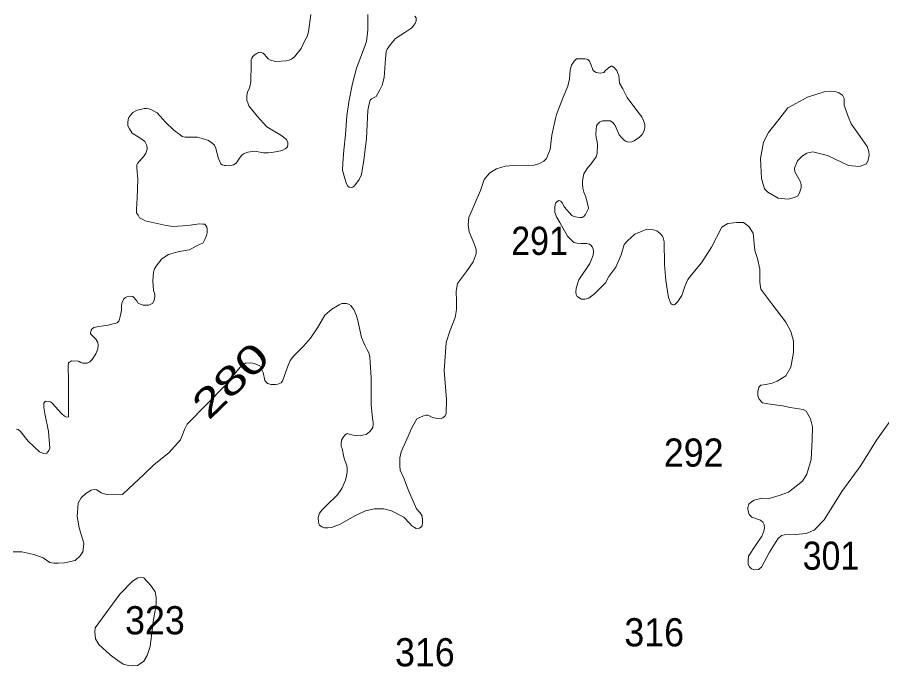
# Model space of a CAD drawing. Extents: x 445.4 to 500, y 8728.7 to 8784.
# Drawn here: x 489.693 to 494.603, y 8772.726 to 8776.415 of the extents above; entities that cross this region are included whole.
import ezdxf
from ezdxf.enums import TextEntityAlignment as Align

# ---------------------------------------------------------------- set-up
doc = ezdxf.new("R2010")
doc.units = 0
doc.header["$LTSCALE"] = 0.064
doc.layers.add('2', color=7, linetype='Continuous', lineweight=13)
doc.layers.add('21', color=7, linetype='Continuous')
doc.layers.add('61', color=7, linetype='Continuous')

msp = doc.modelspace()

# ---------------------------------------------------------------- linework, layer by layer
at = {"layer": '2'}
for points in [[(491.2502, 8776.1774), (491.268, 8776.1905), (491.3055, 8776.2373), (491.3249, 8776.2799), (491.3399, 8776.3061), (491.3473, 8776.3332), (491.3605, 8776.4314)], [(491.6845, 8776.4314), (491.6845, 8776.3435), (491.677, 8776.2771), (491.6546, 8776.2155), (491.6199, 8776.1267), (491.5965, 8776.0387), (491.5787, 8775.9437), (491.5656, 8775.8577), (491.5572, 8775.7482), (491.5478, 8775.6606), (491.5412, 8775.5867), (491.5405, 8775.5463), (491.5527, 8775.4995), (491.5621, 8775.4696), (491.5696, 8775.4565), (491.578, 8775.4499), (491.5902, 8775.449), (491.5995, 8775.4509), (491.6089, 8775.4574), (491.6342, 8775.493), (491.6482, 8775.5229), (491.6613, 8775.6043), (491.6773, 8775.7259), (491.6848, 8775.8865), (491.6923, 8775.923), (491.697, 8775.9445), (491.7045, 8775.952), (491.7307, 8775.966), (491.7513, 8776.0025), (491.7655, 8776.0294), (491.7777, 8776.0733), (491.7843, 8776.179), (491.789, 8776.222), (491.7936, 8776.2342), (491.8124, 8776.2604), (491.8415, 8776.2948), (491.8939, 8776.3285), (491.9332, 8776.3547), (491.9435, 8776.3687), (491.952, 8776.3809), (491.9585, 8776.3959), (491.9585, 8776.4118), (491.951, 8776.4211)], [(490.4198, 8775.2593), (490.4067, 8775.2658), (490.3861, 8775.277), (490.3786, 8775.292), (490.3702, 8775.3051), (490.3692, 8775.3266), (490.3739, 8775.3874), (490.3775, 8775.4957), (490.371, 8775.5603), (490.371, 8775.5771), (490.3757, 8775.5846), (490.4141, 8775.6285), (490.4225, 8775.6435), (490.43, 8775.6659), (490.4281, 8775.6865), (490.4168, 8775.7096), (490.3887, 8775.7311), (490.3447, 8775.7573), (490.3297, 8775.7816), (490.3212, 8775.7985), (490.3203, 8775.8181), (490.3222, 8775.834), (490.3269, 8775.8462), (490.3372, 8775.8621), (490.3493, 8775.8752), (490.3746, 8775.8873), (490.3924, 8775.892), (490.4008, 8775.8939), (490.413, 8775.8976), (490.4261, 8775.8976), (490.4392, 8775.8958), (490.4551, 8775.8901), (490.487, 8775.8724), (490.5338, 8775.8191), (490.5816, 8775.7742), (490.6181, 8775.748), (490.63, 8775.7383), (490.6469, 8775.7346), (490.6731, 8775.7336), (490.689, 8775.7346), (490.7161, 8775.7336), (490.7424, 8775.7271), (490.7798, 8775.7159), (490.7976, 8775.7018), (490.8126, 8775.6887), (490.8201, 8775.671), (490.8332, 8775.6176), (490.8491, 8775.5821), (490.8557, 8775.5765), (490.8697, 8775.5727), (490.8782, 8775.5727), (490.8997, 8775.5718), (490.9212, 8775.5765), (490.9362, 8775.5868), (490.9587, 8775.6204), (490.9709, 8775.6335), (490.9812, 8775.641), (491.0027, 8775.6494), (491.0427, 8775.6542), (491.0914, 8775.6449), (491.1176, 8775.6449), (491.1373, 8775.6477), (491.1588, 8775.6514), (491.1785, 8775.6542), (491.1897, 8775.657), (491.2009, 8775.6608), (491.2141, 8775.6673), (491.2225, 8775.6739), (491.2272, 8775.6795), (491.23, 8775.6926), (491.229, 8775.7047), (491.2225, 8775.7206), (491.1906, 8775.7449), (491.1101, 8775.7936), (491.0554, 8775.853), (491.0086, 8775.912), (491.002, 8775.9297), (490.9974, 8775.9428), (490.9964, 8775.9672), (491.0002, 8775.9915), (491.0114, 8776.0121), (491.0198, 8776.0495), (491.0217, 8776.1493), (491.0217, 8776.1737), (491.0245, 8776.184), (491.0302, 8776.1924), (491.0358, 8776.198), (491.0358, 8776.198), (491.0498, 8776.2073), (491.0564, 8776.212), (491.0639, 8776.2148), (491.0723, 8776.2176), (491.0901, 8776.2111), (491.0966, 8776.2045), (491.106, 8776.1924), (491.1182, 8776.1793), (491.1303, 8776.1709), (491.1622, 8776.1652), (491.2202, 8776.1681), (491.238, 8776.1727), (491.2502, 8776.1774)], [(492.9812, 8776.1009), (492.9812, 8776.1009), (492.966, 8776.1106), (492.9611, 8776.1178), (492.9531, 8776.1443), (492.9475, 8776.1563), (492.9435, 8776.1659), (492.9338, 8776.1755), (492.9194, 8776.1803), (492.9122, 8776.1803), (492.8696, 8776.1795), (492.8648, 8776.1755), (492.8552, 8776.1659), (492.8415, 8776.1443), (492.8327, 8776.1146), (492.8295, 8776.0665), (492.8204, 8776.0241), (492.7939, 8775.9607), (492.7554, 8775.8629), (492.7496, 8775.8399), (492.7295, 8775.746), (492.7199, 8775.6634), (492.707, 8775.6314), (492.6982, 8775.6129), (492.683, 8775.5985), (492.6597, 8775.5848), (492.6292, 8775.5752), (492.5846, 8775.5708), (492.5139, 8775.5732), (492.4642, 8775.57), (492.4152, 8775.5548), (492.3775, 8775.5323), (492.3453, 8775.493), (492.3234, 8775.4308), (492.2576, 8775.2785), (492.2544, 8775.2359), (492.2598, 8775.1967), (492.2901, 8775.1237), (492.2984, 8775.0953), (492.2994, 8775.0725), (492.2816, 8775.0269), (492.2449, 8774.9705), (492.1933, 8774.9031), (492.1854, 8774.8595), (492.1883, 8774.803), (492.1883, 8774.7558), (492.1794, 8774.7093), (492.1496, 8774.633), (492.1288, 8774.5676), (492.1268, 8774.5389), (492.1168, 8774.4083), (492.1307, 8774.2449), (492.1287, 8774.1629), (492.1208, 8774.1491), (492.1099, 8774.1402), (492.096, 8774.1342), (492.0771, 8774.1352), (492.0504, 8774.1421), (492.0385, 8774.1501), (492.0236, 8774.155), (492.0127, 8774.155), (491.9998, 8774.1511), (491.9631, 8774.1342), (491.9343, 8774.0837), (491.8982, 8774.0011), (491.8734, 8773.9466), (491.8665, 8773.9119), (491.8655, 8773.8663), (491.8675, 8773.8426), (491.8893, 8773.797), (491.9142, 8773.7279), (491.9609, 8773.6229), (491.9821, 8773.5995), (491.9928, 8773.5808), (491.9937, 8773.5575), (491.9937, 8773.5406), (491.991, 8773.5218), (491.9776, 8773.5138), (491.9589, 8773.5111), (491.9482, 8773.5164), (491.9315, 8773.5285), (491.9219, 8773.5401), (491.8881, 8773.576), (491.818, 8773.6123), (491.774, 8773.6226), (491.7195, 8773.6226), (491.6702, 8773.6123), (491.6131, 8773.5851), (491.5224, 8773.5346), (491.4785, 8773.5161), (491.4565, 8773.5149), (491.437, 8773.5149), (491.4228, 8773.5213), (491.4228, 8773.5213), (491.4098, 8773.5304), (491.4059, 8773.5382), (491.4033, 8773.5498), (491.402, 8773.5731), (491.4098, 8773.599), (491.4254, 8773.6172), (491.4487, 8773.6418)], [(492.9178, 8774.8139), (492.8969, 8774.8139), (492.8825, 8774.8227), (492.8737, 8774.8291), (492.868, 8774.8411), (492.8648, 8774.854), (492.8672, 8774.8772), (492.8817, 8774.9237), (492.9451, 8775.0168), (492.9641, 8775.0645), (492.9657, 8775.0845), (492.9633, 8775.0974), (492.9585, 8775.1118), (492.9513, 8775.1206), (492.9432, 8775.1262), (492.928, 8775.1294), (492.9103, 8775.1302), (492.8935, 8775.1302), (492.8726, 8775.1318), (492.8549, 8775.1358), (492.8188, 8775.1719), (492.7746, 8775.2505), (492.7567, 8775.2776), (492.7471, 8775.3057), (492.7455, 8775.3201), (492.7455, 8775.3361), (492.7487, 8775.3514), (492.7527, 8775.3618), (492.7591, 8775.3698), (492.7688, 8775.3738), (492.7808, 8775.3714), (492.7896, 8775.3594), (492.8001, 8775.3377), (492.8418, 8775.2896), (492.8539, 8775.2832), (492.8723, 8775.2792), (492.8892, 8775.2776), (492.9012, 8775.2784), (492.9133, 8775.2856), (492.9205, 8775.2944), (492.9269, 8775.3065), (492.937, 8775.3299), (492.9362, 8775.3428), (492.9298, 8775.3628), (492.9226, 8775.3957), (492.9105, 8775.4214), (492.9049, 8775.4438), (492.9025, 8775.4695), (492.9033, 8775.4855), (492.9114, 8775.5256), (492.929, 8775.5569), (492.9555, 8775.589), (492.9805, 8775.6234), (492.9861, 8775.6434), (492.9893, 8775.6891), (492.9869, 8775.71), (492.9813, 8775.7308), (492.9797, 8775.7541), (492.9805, 8775.7765), (492.9821, 8775.7982), (492.9925, 8775.8126), (493.0005, 8775.8198), (493.0166, 8775.8263), (493.0326, 8775.8271), (493.0455, 8775.8279), (493.0599, 8775.8263), (493.0752, 8775.8182), (493.088, 8775.8014), (493.1121, 8775.7485), (493.1258, 8775.7316), (493.1394, 8775.7172), (493.1515, 8775.71), (493.1667, 8775.7068), (493.1828, 8775.7084), (493.1964, 8775.714), (493.2277, 8775.7348), (493.243, 8775.7501), (493.2526, 8775.7669), (493.2566, 8775.787), (493.2566, 8775.8062), (493.2494, 8775.8287), (493.2398, 8775.8495), (493.2118, 8775.8863), (493.1573, 8775.96), (493.1324, 8776.0097), (493.1139, 8776.041), (493.1097, 8776.0849), (493.1024, 8776.1026), (493.0984, 8776.1122), (493.0912, 8776.121), (493.0856, 8776.129), (493.0727, 8776.137), (493.0655, 8776.137), (493.0655, 8776.137), (493.0519, 8776.1274), (493.0318, 8776.1106), (493.0238, 8776.1026), (493.0141, 8776.1001), (493.0029, 8776.0985), (492.9916, 8776.0993), (492.9812, 8776.1009)], [(489.7104, 8774.062), (489.7551, 8774.0064), (489.8194, 8773.9476), (489.8391, 8773.9367), (489.8511, 8773.9346), (489.8598, 8773.9389), (489.8598, 8773.9389), (489.8718, 8773.9552), (489.8783, 8773.9683), (489.8707, 8774.062), (489.8493, 8774.1651), (489.8439, 8774.1977), (489.8439, 8774.2119), (489.8439, 8774.2228), (489.8471, 8774.2293), (489.8537, 8774.2348), (489.8722, 8774.2326), (489.882, 8774.2304), (489.8918, 8774.2228), (489.9442, 8774.164), (489.9605, 8774.1498), (489.9725, 8774.1444), (489.9834, 8774.1455), (489.9839, 8774.3473), (489.9814, 8774.4354), (489.9839, 8774.453), (489.9839, 8774.453), (490.0015, 8774.4631), (490.0156, 8774.4614), (490.0334, 8774.4632), (490.0447, 8774.4595), (490.0531, 8774.4548), (490.0634, 8774.4511), (490.0746, 8774.4501), (490.0896, 8774.4511), (490.098, 8774.4539), (490.1055, 8774.4586), (490.1177, 8774.4717), (490.1383, 8774.5035), (490.1495, 8774.5315), (490.1514, 8774.5521), (490.1495, 8774.5671), (490.1383, 8774.5867), (490.114, 8774.611), (490.1093, 8774.6166), (490.1093, 8774.6222), (490.1102, 8774.6288), (490.1121, 8774.6381), (490.1186, 8774.6456), (490.1271, 8774.6522), (490.1561, 8774.6587), (490.2085, 8774.6662), (490.2453, 8774.6753), (490.2594, 8774.68), (490.2688, 8774.6884), (490.2725, 8774.7006), (490.2791, 8774.7239), (490.2847, 8774.752), (490.2847, 8774.7744), (490.2865, 8774.7913), (490.2987, 8774.8165), (490.3071, 8774.8231), (490.3146, 8774.8278), (490.3287, 8774.8315), (490.3493, 8774.8287), (490.3718, 8774.8044), (490.3802, 8774.7922), (490.3961, 8774.7829), (490.4083, 8774.7791), (490.4214, 8774.7791), (490.4392, 8774.7801), (490.4523, 8774.7847), (490.4635, 8774.7922), (490.4701, 8774.8081), (490.4748, 8774.8287), (490.4748, 8774.8427), (490.4673, 8774.8633), (490.4635, 8774.9185), (490.4666, 8774.9678), (490.4713, 8774.9865), (490.4825, 8775.0015), (490.5134, 8775.0436), (490.5509, 8775.0679), (490.6052, 8775.0838), (490.6689, 8775.0941), (490.7241, 8775.1231), (490.7485, 8775.1334), (490.7585, 8775.1536), (490.7678, 8775.1761), (490.7716, 8775.1911), (490.7716, 8775.2023), (490.7716, 8775.2144), (490.7688, 8775.2238), (490.7641, 8775.2322), (490.7575, 8775.2397), (490.7472, 8775.2406), (490.7276, 8775.2425), (490.6611, 8775.2332), (490.5762, 8775.2275), (490.5378, 8775.2321), (490.4198, 8775.2593)], [(494.0135, 8773.452), (493.9646, 8773.3764), (493.9194, 8773.2922), (493.9035, 8773.2775), (493.8815, 8773.2763), (493.8632, 8773.2812), (493.851, 8773.2934), (493.8437, 8773.3068), (493.8437, 8773.3288), (493.8461, 8773.3544), (493.8852, 8773.4142), (493.9219, 8773.4667), (493.9328, 8773.4959), (493.9365, 8773.5142), (493.9353, 8773.5313), (493.928, 8773.5472), (493.9145, 8773.5594), (493.8657, 8773.5753), (493.8498, 8773.5899), (493.842, 8773.6187), (493.8433, 8773.6309), (493.8482, 8773.6492), (493.864, 8773.6626), (493.8787, 8773.6724), (493.9007, 8773.6785), (493.9227, 8773.6834), (493.963, 8773.6821), (494.0204, 8773.6992), (494.0728, 8773.7183), (494.1538, 8773.7802), (494.1777, 8773.8207), (494.2015, 8773.9039), (494.2086, 8774.0158), (494.2094, 8774.089), (494.1982, 8774.1349), (494.1737, 8774.1779), (494.1559, 8774.1872), (494.0833, 8774.199), (494.0393, 8774.2083), (493.9556, 8774.2187), (493.9262, 8774.2253), (493.9067, 8774.2464), (493.8985, 8774.2644), (493.9002, 8774.2904), (493.905, 8774.3132), (493.9165, 8774.3263), (493.9442, 8774.3295), (493.9801, 8774.336), (494.0094, 8774.3474), (494.0583, 8774.3784), (494.0861, 8774.4272), (494.101, 8774.5113), (494.101, 8774.5748), (494.0863, 8774.6302), (494.0586, 8774.6839), (493.9787, 8774.7866), (493.9162, 8774.8708), (493.9097, 8774.9115), (493.9097, 8774.9848), (493.8966, 8775.0451), (493.882, 8775.0907), (493.8722, 8775.1884), (493.8477, 8775.2275), (493.8184, 8775.2503), (493.7792, 8775.2503), (493.7287, 8775.2438), (493.6944, 8775.2226), (493.6357, 8775.1102), (493.5786, 8775.0207), (493.5297, 8774.962), (493.501, 8774.9255), (493.4864, 8774.8913), (493.4684, 8774.8343), (493.4456, 8774.8001), (493.4281, 8774.7838), (493.4233, 8774.7822), (493.4161, 8774.7822), (493.4161, 8774.7822), (493.4097, 8774.7854), (493.4048, 8774.7894), (493.3912, 8774.8231), (493.3767, 8774.9193), (493.3687, 8775.0114), (493.3663, 8775.1405), (493.3623, 8775.1621), (493.3575, 8775.1718), (493.3438, 8775.187), (493.3254, 8775.2022), (493.2986, 8775.2098), (493.2689, 8775.2122), (493.2328, 8775.1969), (493.1998, 8775.1825), (493.1597, 8775.1448), (493.1404, 8775.1239), (493.1228, 8775.0654), (493.0928, 8774.9959), (493.0535, 8774.9422), (493.0334, 8774.9077), (492.9732, 8774.846), (492.9395, 8774.8203), (492.9178, 8774.8139)], [(491.4487, 8773.6418), (491.511, 8773.7027), (491.5356, 8773.7389), (491.557, 8773.7866), (491.5622, 8773.8112), (491.5661, 8773.8358), (491.5673, 8773.8527), (491.5648, 8773.8695), (491.557, 8773.8889), (491.5479, 8773.9161), (491.5375, 8773.9654), (491.5323, 8773.977), (491.5323, 8773.9926), (491.5336, 8774.0133), (491.5453, 8774.0314), (491.5557, 8774.0431), (491.5673, 8774.0509), (491.5842, 8774.0457), (491.6011, 8774.0405), (491.6426, 8774.0379), (491.6542, 8774.0418), (491.675, 8774.0457), (491.6841, 8774.0522), (491.6931, 8774.0612), (491.7048, 8774.0742), (491.7126, 8774.0858), (491.7139, 8774.104), (491.7139, 8774.1156), (491.71, 8774.1364), (491.7031, 8774.2151), (491.7031, 8774.3684), (491.6976, 8774.4541), (491.6948, 8774.489), (491.6906, 8774.5085), (491.6795, 8774.5267), (491.6683, 8774.549), (491.6488, 8774.5964), (491.6277, 8774.6936), (491.6193, 8774.7201), (491.6109, 8774.7425), (491.6039, 8774.755), (491.5955, 8774.7676), (491.5872, 8774.7773), (491.5746, 8774.7857), (491.562, 8774.7885), (491.5481, 8774.7899), (491.5355, 8774.7885), (491.5215, 8774.7815), (491.4796, 8774.7578), (491.4391, 8774.7229), (491.3986, 8774.6504), (491.359, 8774.5924), (491.3185, 8774.5463), (491.2626, 8774.4905), (491.2431, 8774.4654), (491.2291, 8774.4333), (491.1998, 8774.3483), (491.1914, 8774.3385), (491.1732, 8774.3315), (491.1593, 8774.3287), (491.1341, 8774.3287), (491.1146, 8774.3343), (491.0992, 8774.3524), (491.0895, 8774.3971), (491.0699, 8774.4347), (491.0378, 8774.4487), (491.0196, 8774.4515), (490.9889, 8774.4501), (490.9587, 8774.4284), (490.8763, 8774.3252), (490.6585, 8774.1048), (490.6445, 8774.0783), (490.6208, 8774.0142), (490.5537, 8773.9402), (490.4709, 8773.8748), (490.4094, 8773.8162), (490.3256, 8773.7381), (490.2907, 8773.7047), (490.2614, 8773.7061), (490.2014, 8773.7047), (490.1692, 8773.713), (490.1441, 8773.7312), (490.1301, 8773.7326), (490.1134, 8773.7298), (490.0827, 8773.7102), (490.0561, 8773.6851), (490.0394, 8773.6558), (490.0338, 8773.5791), (490.0435, 8773.5141), (490.063, 8773.4527), (490.07, 8773.4276), (490.0686, 8773.4067), (490.0658, 8773.3788), (490.0491, 8773.3565), (490.0211, 8773.3286), (489.9611, 8773.316), (489.9262, 8773.3146), (489.8996, 8773.3146), (489.8773, 8773.3188), (489.8396, 8773.3453), (489.7865, 8773.3634)], [(494.725, 8774.2245), (494.5739, 8774.0133), (494.4841, 8773.8685), (494.3756, 8773.7212), (494.2768, 8773.5608), (494.2187, 8773.502), (494.1735, 8773.4825), (494.1112, 8773.4776), (494.0513, 8773.4752), (494.033, 8773.4715), (494.0135, 8773.452)], [(489.6875, 8774.0761), (489.6984, 8774.0729), (489.7104, 8774.062)], [(489.7865, 8773.3634), (489.7185, 8773.3788), (489.6696, 8773.3788)]]:
    msp.add_lwpolyline(points, dxfattribs=at)
for points in [[(494.1239, 8775.6008), (494.1074, 8775.5575), (494.1095, 8775.5369), (494.1239, 8775.5102), (494.1425, 8775.4813), (494.1446, 8775.4649), (494.1446, 8775.4463), (494.1363, 8775.4175), (494.126, 8775.401), (494.1074, 8775.3907), (494.0724, 8775.3825), (494.0147, 8775.3887), (493.9569, 8775.4216), (493.9363, 8775.4402), (493.9198, 8775.4999), (493.9136, 8775.6131), (493.9322, 8775.7058), (493.959, 8775.7614), (494.0188, 8775.8355), (494.0703, 8775.9014), (494.1817, 8775.9611), (494.2765, 8775.992), (494.3116, 8775.9961), (494.3384, 8775.994), (494.359, 8775.9858), (494.3796, 8775.9734), (494.3899, 8775.9549), (494.3899, 8775.9158), (494.4126, 8775.852), (494.4291, 8775.8108), (494.4806, 8775.7387), (494.5198, 8775.6811), (494.5301, 8775.6522), (494.5322, 8775.6296), (494.526, 8775.6028), (494.5157, 8775.5822), (494.4765, 8775.5678), (494.4147, 8775.574), (494.2951, 8775.6296), (494.2126, 8775.6502), (494.1775, 8775.644), (494.1528, 8775.6275)], [(490.4641, 8772.9818), (490.4809, 8773.0802), (490.4809, 8773.1192), (490.4753, 8773.1508), (490.4511, 8773.188), (490.412, 8773.2307), (490.3953, 8773.2344), (490.3767, 8773.2307), (490.3469, 8773.2121), (490.2762, 8773.1378), (490.1348, 8772.9465), (490.1329, 8772.9242), (490.1367, 8772.8851), (490.1553, 8772.8517), (490.2204, 8772.7941), (490.2632, 8772.7607), (490.2948, 8772.7402), (490.3246, 8772.7328), (490.3488, 8772.7309), (490.3748, 8772.7328), (490.3878, 8772.7402), (490.412, 8772.7569), (490.4306, 8772.7904), (490.4474, 8772.8405)]]:
    msp.add_lwpolyline(points, close=True, dxfattribs=at)

# ---------------------------------------------------------------- texts
at = {"layer": '21'}
for s, width, p in [('291', 0.9, (492.4988, 8775.0655)), ('292', 0.95, (493.3652, 8773.8624)), ('323', 0.95, (490.3051, 8772.9099)), ('316', 0.95, (493.141, 8772.8416)), ('316', 0.95, (491.8385, 8772.7282))]:
    msp.add_text(s, height=0.16, dxfattribs=dict(at, width=width)).set_placement(p)
at = {"layer": '21', "width": 0.9}
msp.add_text('301', height=0.16, dxfattribs=at).set_placement((494.4755, 8773.2767), align=Align.RIGHT)
at = {"layer": '61', "width": 1.4}
msp.add_text('280', height=0.16, rotation=44.099, dxfattribs=at).set_placement((490.9596, 8774.2954), align=Align.CENTER)

doc.saveas('drawing.dxf')
